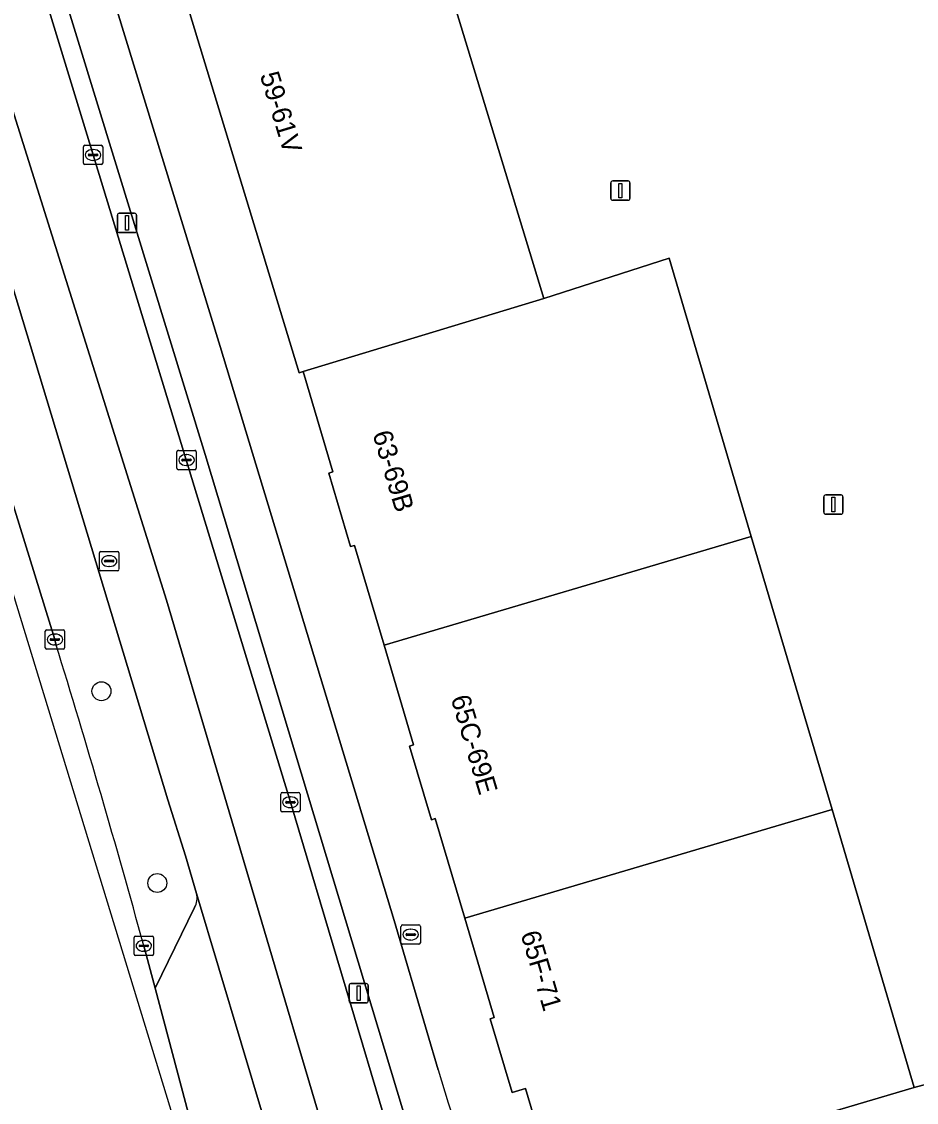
# Model space of a CAD drawing. Extents: x 161798 to 162385, y 382315 to 382833.
# Drawn here: x 161853.5 to 161899.7, y 382389.5 to 382445.3 of the extents above; entities that cross this region are included whole.
import ezdxf

# ---------------------------------------------------------------- set-up
doc = ezdxf.new("R2010")
doc.units = 0
for name, color, linetype in [('IMGEO_Berm_gesloten', 7, 'Continuous'), ('IMGEO_Berm_groen', 7, 'Continuous'), ('IMGEO_Boom', 7, 'Continuous'), ('IMGEO_Brandkraan', 7, 'Continuous'), ('IMGEO_Fietspad_gesloten', 7, 'Continuous'), ('IMGEO_Kolk', 7, 'Continuous'), ('IMGEO_Lichtmast', 7, 'Continuous'), ('IMGEO_OVBaan_gesloten', 7, 'Continuous'), ('IMGEO_Pand', 7, 'Continuous'), ('IMGEO_Pand_nummerreeks', 7, 'Continuous'), ('IMGEO_Parkeervlak_open', 7, 'Continuous'), ('IMGEO_Rijbaan_lokaal_gesloten', 7, 'Continuous'), ('IMGEO_Rioolput', 7, 'Continuous'), ('IMGEO_Verkeerseiland_open', 7, 'Continuous'), ('IMGEO_Voetpad_open', 7, 'Continuous')]:
    doc.layers.add(name, color=color, linetype=linetype)

msp = doc.modelspace()

# ---------------------------------------------------------------- linework, layer by layer
at = {"layer": 'IMGEO_Berm_gesloten'}
for points in [[(161863.511, 382384.499), (161865.969, 382388.685), (161862.518, 382400.247)], [(161862.406, 382399.522), (161860.368, 382395.36), (161863.433, 382383.803)]]:
    msp.add_lwpolyline(points, dxfattribs=at)
msp.add_arc((161861.579, 382400.021), 0.966, 328.8977, 13.5387, dxfattribs=at)
at = {"layer": 'IMGEO_Berm_groen'}
for points in [[(161805.654, 382564.508), (161805.816, 382564.034), (161806.006, 382563.637), (161816.518, 382533.648), (161822.311, 382517.164), (161822.731, 382516.012), (161828.156, 382500), (161833.649, 382483.027), (161839.128, 382465.362), (161844.598, 382447.699), (161849.721, 382431.019), (161855.195, 382413.368), (161855.242, 382413.135)], [(161862.518, 382400.247), (161861.939, 382402.187), (161861.036, 382405.087), (161852.924, 382431.895), (161849.061, 382444.311)], [(161859.789, 382397.544), (161860.368, 382395.36), (161862.406, 382399.522)]]:
    msp.add_lwpolyline(points, dxfattribs=at)
for centre, radius, start, end in [((161371.957, 382263.73), 505.852, 15.33915, 17.17872), ((161861.579, 382400.021), 0.966, 328.8977, 13.5387)]:
    msp.add_arc(centre, radius, start, end, dxfattribs=at)
at = {"layer": 'IMGEO_Boom'}
for centre in [(161857.597, 382410.697), (161860.484, 382400.789)]:
    msp.add_circle(centre, 0.489, dxfattribs=at)
at = {"layer": 'IMGEO_Brandkraan'}
for p, q in [((161873.076, 382397.7), (161873.076, 382398.552)), ((161873.151, 382398.626), (161874.003, 382398.626)), ((161873.564, 382398.406), (161873.589, 382398.406)), ((161874.077, 382398.552), (161874.077, 382397.7)), ((161873.335, 382398.12), (161873.335, 382398.132)), ((161873.773, 382398.083), (161873.375, 382398.083)), ((161873.378, 382398.169), (161873.776, 382398.169)), ((161873.587, 382397.846), (161873.562, 382397.846)), ((161873.819, 382398.132), (161873.819, 382398.12)), ((161874.003, 382397.626), (161873.151, 382397.626))]:
    msp.add_line(p, q, dxfattribs=at)
for points in [[(161873.076, 382397.7), (161873.076, 382398.552)], [(161873.151, 382398.626), (161874.003, 382398.626)], [(161874.077, 382398.552), (161874.077, 382397.7)], [(161874.003, 382397.626), (161873.151, 382397.626)]]:
    msp.add_lwpolyline(points, dxfattribs=at)
for centre, radius, start, end in [((161873.153, 382398.55), 0.0765, 91.552, 178.448), ((161873.153, 382398.55), 0.0765, 91.552, 178.448), ((161874.001, 382398.55), 0.0765, 1.552, 88.448), ((161874.001, 382398.55), 0.0765, 1.552, 88.448), ((161873.153, 382397.702), 0.0765, 181.552, 268.448), ((161873.153, 382397.702), 0.0765, 181.552, 268.448), ((161873.375, 382398.129), 0.0403, 85.8775, 175.7526), ((161873.372, 382398.119), 0.0366, 178.938, 274.7102), ((161873.776, 382398.126), 0.043, 264.8664, 352.4533), ((161873.78, 382398.131), 0.0386, 1.7309, 96.639), ((161874.001, 382397.702), 0.0765, 271.552, 358.448), ((161874.001, 382397.702), 0.0765, 271.552, 358.448)]:
    msp.add_arc(centre, radius, start, end, dxfattribs=at)
for centre, major_axis, ratio, start_param, end_param in [((161873.563, 382398.126), (-0.387, 0.002), 0.722429, 4.712389, 7.853982), ((161873.588, 382398.126), (-0.39, 0.002), 0.717154, 1.570796, 4.712389)]:
    msp.add_ellipse(centre, major_axis=major_axis, ratio=ratio, start_param=start_param, end_param=end_param, dxfattribs=at)
at = {"layer": 'IMGEO_Fietspad_gesloten'}
for points in [[(161874.998, 382391.142), (161872.726, 382398.846), (161863.738, 382428.513), (161857.875, 382447.596), (161854.566, 382458.22), (161852.152, 382465.672), (161845.368, 382485.66), (161840.286, 382500), (161826.981, 382537.546)], [(161824.606, 382537.105), (161837.687, 382500), (161846.925, 382473.796), (161848.857, 382468.021), (161853.619, 382453.317), (161862.955, 382422.925), (161874.188, 382385.693), (161874.886, 382383.249)]]:
    msp.add_lwpolyline(points, dxfattribs=at)
msp.add_arc((161935.323, 382408.385), 62.741, 195.95163, 213.35541, dxfattribs=at)
at = {"layer": 'IMGEO_Kolk'}
for p, q in [((161856.664, 382437.974), (161856.664, 382438.826)), ((161856.739, 382438.9), (161857.591, 382438.9)), ((161856.923, 382438.394), (161856.923, 382438.406)), ((161856.966, 382438.443), (161857.364, 382438.443)), ((161857.152, 382438.68), (161857.177, 382438.68)), ((161857.407, 382438.406), (161857.407, 382438.394)), ((161857.665, 382438.826), (161857.665, 382437.974)), ((161857.591, 382437.9), (161856.739, 382437.9)), ((161857.361, 382438.357), (161856.963, 382438.357)), ((161857.175, 382438.12), (161857.15, 382438.12)), ((161861.497, 382422.215), (161861.497, 382423.067)), ((161861.572, 382423.141), (161862.424, 382423.141)), ((161861.985, 382422.921), (161862.01, 382422.921)), ((161862.498, 382423.067), (161862.498, 382422.215)), ((161861.756, 382422.635), (161861.756, 382422.647)), ((161862.194, 382422.598), (161861.796, 382422.598)), ((161861.799, 382422.684), (161862.197, 382422.684)), ((161862.008, 382422.361), (161861.983, 382422.361)), ((161862.24, 382422.647), (161862.24, 382422.635)), ((161862.424, 382422.141), (161861.572, 382422.141)), ((161854.77, 382413.869), (161855.622, 382413.869)), ((161854.695, 382412.943), (161854.695, 382413.795)), ((161854.954, 382413.363), (161854.954, 382413.375)), ((161855.392, 382413.326), (161854.994, 382413.326)), ((161854.997, 382413.412), (161855.395, 382413.412)), ((161855.183, 382413.649), (161855.208, 382413.649)), ((161855.438, 382413.375), (161855.438, 382413.363)), ((161855.696, 382413.795), (161855.696, 382412.943)), ((161855.622, 382412.869), (161854.77, 382412.869)), ((161855.206, 382413.089), (161855.181, 382413.089)), ((161866.86, 382404.536), (161866.86, 382405.388)), ((161866.935, 382405.462), (161867.787, 382405.462)), ((161867.119, 382404.956), (161867.119, 382404.968)), ((161867.557, 382404.919), (161867.159, 382404.919)), ((161867.162, 382405.005), (161867.56, 382405.005)), ((161867.348, 382405.242), (161867.373, 382405.242)), ((161867.603, 382404.968), (161867.603, 382404.956)), ((161867.861, 382405.388), (161867.861, 382404.536)), ((161867.787, 382404.462), (161866.935, 382404.462)), ((161867.371, 382404.682), (161867.346, 382404.682)), ((161859.288, 382397.119), (161859.288, 382397.971)), ((161859.363, 382398.045), (161860.215, 382398.045)), ((161859.776, 382397.825), (161859.801, 382397.825)), ((161860.289, 382397.971), (161860.289, 382397.119)), ((161859.547, 382397.539), (161859.547, 382397.551)), ((161859.985, 382397.502), (161859.587, 382397.502)), ((161859.59, 382397.588), (161859.988, 382397.588)), ((161859.799, 382397.265), (161859.774, 382397.265)), ((161860.031, 382397.551), (161860.031, 382397.539)), ((161860.215, 382397.045), (161859.363, 382397.045))]:
    msp.add_line(p, q, dxfattribs=at)
for points in [[(161856.664, 382437.974), (161856.664, 382438.826)], [(161856.739, 382438.9), (161857.591, 382438.9)], [(161857.665, 382438.826), (161857.665, 382437.974)], [(161857.591, 382437.9), (161856.739, 382437.9)], [(161861.497, 382422.215), (161861.497, 382423.067)], [(161861.572, 382423.141), (161862.424, 382423.141)], [(161862.498, 382423.067), (161862.498, 382422.215)], [(161862.424, 382422.141), (161861.572, 382422.141)], [(161854.77, 382413.869), (161855.622, 382413.869)], [(161854.695, 382412.943), (161854.695, 382413.795)], [(161855.696, 382413.795), (161855.696, 382412.943)], [(161855.622, 382412.869), (161854.77, 382412.869)], [(161866.86, 382404.536), (161866.86, 382405.388)], [(161866.935, 382405.462), (161867.787, 382405.462)], [(161867.861, 382405.388), (161867.861, 382404.536)], [(161867.787, 382404.462), (161866.935, 382404.462)], [(161859.288, 382397.119), (161859.288, 382397.971)], [(161859.363, 382398.045), (161860.215, 382398.045)], [(161860.289, 382397.971), (161860.289, 382397.119)], [(161860.215, 382397.045), (161859.363, 382397.045)]]:
    msp.add_lwpolyline(points, dxfattribs=at)
for centre, radius, start, end in [((161856.741, 382438.824), 0.0765, 91.552, 178.448), ((161856.741, 382438.824), 0.0765, 91.552, 178.448), ((161856.963, 382438.403), 0.0403, 85.8775, 175.7526), ((161857.368, 382438.405), 0.0386, 1.7309, 96.639), ((161857.589, 382438.824), 0.0765, 1.552, 88.448), ((161857.589, 382438.824), 0.0765, 1.552, 88.448), ((161856.741, 382437.976), 0.0765, 181.552, 268.448), ((161856.741, 382437.976), 0.0765, 181.552, 268.448), ((161856.96, 382438.393), 0.0366, 178.938, 274.7102), ((161857.364, 382438.4), 0.043, 264.8664, 352.4533), ((161857.589, 382437.976), 0.0765, 271.552, 358.448), ((161857.589, 382437.976), 0.0765, 271.552, 358.448), ((161861.574, 382423.065), 0.0765, 91.552, 178.448), ((161861.574, 382423.065), 0.0765, 91.552, 178.448), ((161862.422, 382423.065), 0.0765, 1.552, 88.448), ((161862.422, 382423.065), 0.0765, 1.552, 88.448), ((161861.574, 382422.217), 0.0765, 181.552, 268.448), ((161861.574, 382422.217), 0.0765, 181.552, 268.448), ((161861.796, 382422.644), 0.0403, 85.8775, 175.7526), ((161861.793, 382422.634), 0.0366, 178.938, 274.7102), ((161862.197, 382422.641), 0.043, 264.8664, 352.4533), ((161862.201, 382422.646), 0.0386, 1.7309, 96.639), ((161862.422, 382422.217), 0.0765, 271.552, 358.448), ((161862.422, 382422.217), 0.0765, 271.552, 358.448), ((161854.772, 382413.793), 0.0765, 91.552, 178.448), ((161854.772, 382413.793), 0.0765, 91.552, 178.448), ((161855.62, 382413.793), 0.0765, 1.552, 88.448), ((161855.62, 382413.793), 0.0765, 1.552, 88.448), ((161854.994, 382413.372), 0.0403, 85.8775, 175.7526), ((161854.991, 382413.362), 0.0366, 178.938, 274.7102), ((161855.395, 382413.369), 0.043, 264.8664, 352.4533), ((161855.399, 382413.374), 0.0386, 1.7309, 96.639), ((161854.772, 382412.945), 0.0765, 181.552, 268.448), ((161854.772, 382412.945), 0.0765, 181.552, 268.448), ((161855.62, 382412.945), 0.0765, 271.552, 358.448), ((161855.62, 382412.945), 0.0765, 271.552, 358.448), ((161866.937, 382405.386), 0.0765, 91.552, 178.448), ((161866.937, 382405.386), 0.0765, 91.552, 178.448), ((161867.159, 382404.965), 0.0403, 85.8775, 175.7526), ((161867.156, 382404.955), 0.0366, 178.938, 274.7102), ((161867.56, 382404.962), 0.043, 264.8664, 352.4533), ((161867.564, 382404.967), 0.0386, 1.7309, 96.639), ((161867.785, 382405.386), 0.0765, 1.552, 88.448), ((161867.785, 382405.386), 0.0765, 1.552, 88.448), ((161866.937, 382404.538), 0.0765, 181.552, 268.448), ((161866.937, 382404.538), 0.0765, 181.552, 268.448), ((161867.785, 382404.538), 0.0765, 271.552, 358.448), ((161867.785, 382404.538), 0.0765, 271.552, 358.448), ((161859.365, 382397.969), 0.0765, 91.552, 178.448), ((161859.365, 382397.969), 0.0765, 91.552, 178.448), ((161860.213, 382397.969), 0.0765, 1.552, 88.448), ((161860.213, 382397.969), 0.0765, 1.552, 88.448), ((161859.365, 382397.121), 0.0765, 181.552, 268.448), ((161859.365, 382397.121), 0.0765, 181.552, 268.448), ((161859.587, 382397.548), 0.0403, 85.8775, 175.7526), ((161859.584, 382397.538), 0.0366, 178.938, 274.7102), ((161859.988, 382397.545), 0.043, 264.8664, 352.4533), ((161859.992, 382397.55), 0.0386, 1.7309, 96.639), ((161860.213, 382397.121), 0.0765, 271.552, 358.448), ((161860.213, 382397.121), 0.0765, 271.552, 358.448)]:
    msp.add_arc(centre, radius, start, end, dxfattribs=at)
for centre, major_axis, ratio, start_param, end_param in [((161857.151, 382438.4), (-0.387, 0.002), 0.722429, 4.712389, 7.853982), ((161857.176, 382438.4), (-0.39, 0.002), 0.717154, 1.570796, 4.712389), ((161861.984, 382422.641), (-0.387, 0.002), 0.722429, 4.712389, 7.853982), ((161862.009, 382422.641), (-0.39, 0.002), 0.717154, 1.570796, 4.712389), ((161855.182, 382413.369), (-0.387, 0.002), 0.722429, 4.712389, 7.853982), ((161855.207, 382413.369), (-0.39, 0.002), 0.717154, 1.570796, 4.712389), ((161867.347, 382404.962), (-0.387, 0.002), 0.722429, 4.712389, 7.853982), ((161867.372, 382404.962), (-0.39, 0.002), 0.717154, 1.570796, 4.712389), ((161859.775, 382397.545), (-0.387, 0.002), 0.722429, 4.712389, 7.853982), ((161859.8, 382397.545), (-0.39, 0.002), 0.717154, 1.570796, 4.712389)]:
    msp.add_ellipse(centre, major_axis=major_axis, ratio=ratio, start_param=start_param, end_param=end_param, dxfattribs=at)
at = {"layer": 'IMGEO_Lichtmast'}
for p, q in [((161883.916, 382436.157), (161883.916, 382436.957)), ((161883.916, 382436.957), (161883.916, 382436.157)), ((161884.016, 382437.057), (161884.806, 382437.057)), ((161884.806, 382437.057), (161884.016, 382437.057)), ((161884.906, 382436.957), (161884.906, 382436.157)), ((161884.906, 382436.157), (161884.906, 382436.957)), ((161884.806, 382436.057), (161884.016, 382436.057)), ((161884.016, 382436.057), (161884.806, 382436.057)), ((161858.422, 382434.489), (161858.422, 382435.289)), ((161858.422, 382435.289), (161858.422, 382434.489)), ((161858.522, 382435.389), (161859.312, 382435.389)), ((161859.312, 382435.389), (161858.522, 382435.389)), ((161859.412, 382435.289), (161859.412, 382434.489)), ((161859.412, 382434.489), (161859.412, 382435.289)), ((161859.312, 382434.389), (161858.522, 382434.389)), ((161858.522, 382434.389), (161859.312, 382434.389)), ((161894.921, 382419.941), (161894.921, 382420.741)), ((161894.921, 382420.741), (161894.921, 382419.941)), ((161895.021, 382420.841), (161895.811, 382420.841)), ((161895.811, 382420.841), (161895.021, 382420.841)), ((161895.911, 382420.741), (161895.911, 382419.941)), ((161895.911, 382419.941), (161895.911, 382420.741)), ((161895.811, 382419.841), (161895.021, 382419.841)), ((161895.021, 382419.841), (161895.811, 382419.841)), ((161870.392, 382394.698), (161870.392, 382395.498)), ((161870.392, 382395.498), (161870.392, 382394.698)), ((161870.492, 382395.598), (161871.282, 382395.598)), ((161871.282, 382395.598), (161870.492, 382395.598)), ((161871.382, 382395.498), (161871.382, 382394.698)), ((161871.382, 382394.698), (161871.382, 382395.498)), ((161871.282, 382394.598), (161870.492, 382394.598)), ((161870.492, 382394.598), (161871.282, 382394.598))]:
    msp.add_line(p, q, dxfattribs=at)
for points in [[(161884.336, 382436.932), (161884.486, 382436.932), (161884.486, 382436.182), (161884.336, 382436.182), (161884.336, 382436.932)], [(161858.842, 382435.264), (161858.992, 382435.264), (161858.992, 382434.514), (161858.842, 382434.514), (161858.842, 382435.264)], [(161895.341, 382420.716), (161895.491, 382420.716), (161895.491, 382419.966), (161895.341, 382419.966), (161895.341, 382420.716)], [(161870.812, 382395.473), (161870.962, 382395.473), (161870.962, 382394.723), (161870.812, 382394.723), (161870.812, 382395.473)]]:
    msp.add_lwpolyline(points, dxfattribs=at)
for centre, start, end in [((161884.016, 382436.957), 90, 180), ((161884.016, 382436.957), 90, 180), ((161884.806, 382436.957), 0, 90), ((161884.806, 382436.957), 360, 90), ((161884.016, 382436.157), 180, 270), ((161884.016, 382436.157), 180, 270), ((161884.806, 382436.157), 270, 0), ((161884.806, 382436.157), 270, 0), ((161858.522, 382435.289), 90, 180), ((161858.522, 382435.289), 90, 180), ((161859.312, 382435.289), 0, 90), ((161859.312, 382435.289), 360, 90), ((161858.522, 382434.489), 180, 270), ((161858.522, 382434.489), 180, 270), ((161859.312, 382434.489), 270, 0), ((161859.312, 382434.489), 270, 0), ((161895.021, 382420.741), 90, 180), ((161895.021, 382420.741), 90, 180), ((161895.811, 382420.741), 0, 90), ((161895.811, 382420.741), 360, 90), ((161895.021, 382419.941), 180, 270), ((161895.021, 382419.941), 180, 270), ((161895.811, 382419.941), 270, 0), ((161895.811, 382419.941), 270, 0), ((161870.492, 382395.498), 90, 180), ((161870.492, 382395.498), 90, 180), ((161871.282, 382395.498), 0, 90), ((161871.282, 382395.498), 360, 90), ((161870.492, 382394.698), 180, 270), ((161870.492, 382394.698), 180, 270), ((161871.282, 382394.698), 270, 0), ((161871.282, 382394.698), 270, 0)]:
    msp.add_arc(centre, 0.1, start, end, dxfattribs=at)
at = {"layer": 'IMGEO_OVBaan_gesloten'}
for points in [[(161855.242, 382413.135), (161855.195, 382413.368), (161849.721, 382431.019), (161844.598, 382447.699), (161839.128, 382465.362), (161833.649, 382483.027), (161828.156, 382500), (161822.731, 382516.012), (161822.311, 382517.164), (161816.518, 382533.648), (161806.006, 382563.637), (161805.816, 382564.034), (161804.299, 382563.495), (161806.831, 382556.367), (161829.727, 382491.906), (161840.102, 382457.985), (161861.946, 382386.568), (161872.677, 382345.565)], [(161872.677, 382345.565), (161873.249, 382345.689), (161873.381, 382345.745), (161873.108, 382346.842), (161869.189, 382361.81), (161866.857, 382370.83), (161864.783, 382378.713), (161863.433, 382383.803), (161860.368, 382395.36), (161859.789, 382397.544)]]:
    msp.add_lwpolyline(points, dxfattribs=at)
msp.add_arc((161371.957, 382263.73), 505.852, 15.33915, 17.17872, dxfattribs=at)
at = {"layer": 'IMGEO_Pand'}
for points in [[(161880.456, 382430.992), (161874.089, 382451.938), (161875.365, 382452.391), (161871.426, 382463.575), (161859.626, 382459.393), (161860.955, 382455.021), (161859.922, 382454.707), (161860.549, 382452.647), (161862.719, 382453.306), (161863.336, 382451.277), (161860.724, 382450.483), (161867.816, 382427.15), (161868.017, 382427.211)], [(161891.177, 382418.691), (161886.924, 382433.066), (161880.456, 382430.992), (161868.017, 382427.211), (161869.562, 382422.026), (161869.351, 382421.963), (161870.475, 382418.165), (161870.677, 382418.225), (161872.201, 382413.076)], [(161891.177, 382418.691), (161872.201, 382413.076), (161873.724, 382407.927), (161873.522, 382407.867), (161874.648, 382404.06), (161874.85, 382404.12), (161876.371, 382398.98), (161895.348, 382404.595)], [(161895.348, 382404.595), (161876.371, 382398.98), (161877.891, 382393.84), (161877.689, 382393.78), (161878.816, 382389.973), (161879.505, 382390.183), (161881.11, 382384.761), (161882.817, 382385.266), (161888.821, 382387.042), (161899.598, 382390.231)]]:
    msp.add_lwpolyline(points, close=True, dxfattribs=at)
at = {"layer": 'IMGEO_Parkeervlak_open'}
msp.add_lwpolyline([(161921.617, 382400.283), (161906.292, 382461), (161905.994, 382460.889), (161905.116, 382460.594), (161900.621, 382458.999), (161891.021, 382455.593), (161881.317, 382452.151), (161876.01, 382450.268), (161875.365, 382452.391), (161874.089, 382451.938), (161880.456, 382430.992), (161886.924, 382433.066), (161891.177, 382418.691), (161895.348, 382404.595), (161899.598, 382390.231), (161921.586, 382396.128), (161920.447, 382399.932)], close=True, dxfattribs=at)
at = {"layer": 'IMGEO_Rijbaan_lokaal_gesloten'}
for points in [[(161849.061, 382444.311), (161852.924, 382431.895), (161861.036, 382405.087), (161861.939, 382402.187), (161862.518, 382400.247), (161865.969, 382388.685), (161870.99, 382371.86), (161878.312, 382347.2), (161880.89, 382348.212), (161873.956, 382371.495), (161860.968, 382415.409), (161843.36, 382471.44), (161833.869, 382499.799), (161823.261, 382529.817), (161819.934, 382538.863), (161819.264, 382540.686), (161813.926, 382556.227), (161813.918, 382556.26)], [(161843.36, 382471.44), (161860.968, 382415.409), (161873.956, 382371.495), (161880.89, 382348.212), (161883.885, 382349.387), (161883.476, 382350.871), (161880.724, 382360.135), (161879.157, 382365.411), (161877.922, 382369.57), (161873.202, 382385.401), (161872.637, 382387.265), (161867.36, 382404.961), (161857.164, 382438.4), (161854.775, 382446.241)]]:
    msp.add_lwpolyline(points, dxfattribs=at)
at = {"layer": 'IMGEO_Rioolput'}
for p, q in [((161857.499, 382416.994), (161857.499, 382417.846)), ((161857.574, 382417.92), (161858.426, 382417.92)), ((161858.5, 382417.846), (161858.5, 382416.994)), ((161857.758, 382417.414), (161857.758, 382417.426)), ((161858.196, 382417.377), (161857.798, 382417.377)), ((161857.801, 382417.463), (161858.199, 382417.463)), ((161857.987, 382417.7), (161858.012, 382417.7)), ((161858.242, 382417.426), (161858.242, 382417.414)), ((161858.426, 382416.92), (161857.574, 382416.92)), ((161858.01, 382417.14), (161857.985, 382417.14))]:
    msp.add_line(p, q, dxfattribs=at)
for points in [[(161857.499, 382416.994), (161857.499, 382417.846)], [(161857.574, 382417.92), (161858.426, 382417.92)], [(161858.5, 382417.846), (161858.5, 382416.994)], [(161858.426, 382416.92), (161857.574, 382416.92)]]:
    msp.add_lwpolyline(points, dxfattribs=at)
for centre, radius, start, end in [((161857.576, 382417.844), 0.0765, 91.552, 178.448), ((161857.576, 382417.844), 0.0765, 91.552, 178.448), ((161858.424, 382417.844), 0.0765, 1.552, 88.448), ((161858.424, 382417.844), 0.0765, 1.552, 88.448), ((161857.798, 382417.423), 0.0403, 85.8775, 175.7526), ((161857.795, 382417.413), 0.0366, 178.938, 274.7102), ((161858.199, 382417.42), 0.043, 264.8664, 352.4533), ((161858.203, 382417.425), 0.0386, 1.7309, 96.639), ((161857.576, 382416.996), 0.0765, 181.552, 268.448), ((161857.576, 382416.996), 0.0765, 181.552, 268.448), ((161858.424, 382416.996), 0.0765, 271.552, 358.448), ((161858.424, 382416.996), 0.0765, 271.552, 358.448)]:
    msp.add_arc(centre, radius, start, end, dxfattribs=at)
for centre, major_axis, ratio, start_param, end_param in [((161857.986, 382417.42), (-0.387, 0.002), 0.722429, 4.712389, 7.853982), ((161858.011, 382417.42), (-0.39, 0.002), 0.717154, 1.570796, 4.712389)]:
    msp.add_ellipse(centre, major_axis=major_axis, ratio=ratio, start_param=start_param, end_param=end_param, dxfattribs=at)
at = {"layer": 'IMGEO_Verkeerseiland_open'}
msp.add_lwpolyline([(161854.775, 382446.241), (161857.164, 382438.4), (161867.36, 382404.961), (161872.637, 382387.265), (161873.202, 382385.401), (161874.188, 382385.693), (161862.955, 382422.925), (161853.619, 382453.317)], dxfattribs=at)
at = {"layer": 'IMGEO_Voetpad_open'}
for points in [[(161854.566, 382458.22), (161857.875, 382447.596), (161863.738, 382428.513), (161872.726, 382398.846), (161874.998, 382391.142)], [(161881.11, 382384.761), (161879.505, 382390.183), (161878.816, 382389.973), (161877.689, 382393.78), (161877.891, 382393.84), (161876.371, 382398.98), (161874.85, 382404.12), (161874.648, 382404.06), (161873.522, 382407.867), (161873.724, 382407.927), (161872.201, 382413.076), (161870.677, 382418.225), (161870.475, 382418.165), (161869.351, 382421.963), (161869.562, 382422.026), (161868.017, 382427.211), (161867.816, 382427.15), (161860.724, 382450.483)]]:
    msp.add_lwpolyline(points, dxfattribs=at)
msp.add_lwpolyline([(161922.553, 382396.388), (161921.586, 382396.128), (161899.598, 382390.231), (161888.821, 382387.042), (161889.82, 382383.852), (161928.121, 382395.631), (161927.439, 382397.852)], close=True, dxfattribs=at)
msp.add_arc((161935.323, 382408.385), 62.741, 195.95163, 213.35541, dxfattribs=at)

# ---------------------------------------------------------------- texts
at = {"layer": 'IMGEO_Pand_nummerreeks'}
for s, rotation, p in [('59-61V', 286.9065, (161865.775, 382442.53)), ('63-69B', 286.487, (161871.595, 382424.003)), ('65C-69E', 286.4797, (161875.637, 382410.344)), ('65F-71', 286.6098, (161879.245, 382398.16))]:
    msp.add_text(s, height=1, rotation=rotation, dxfattribs=at).set_placement(p)

doc.saveas('drawing.dxf')
